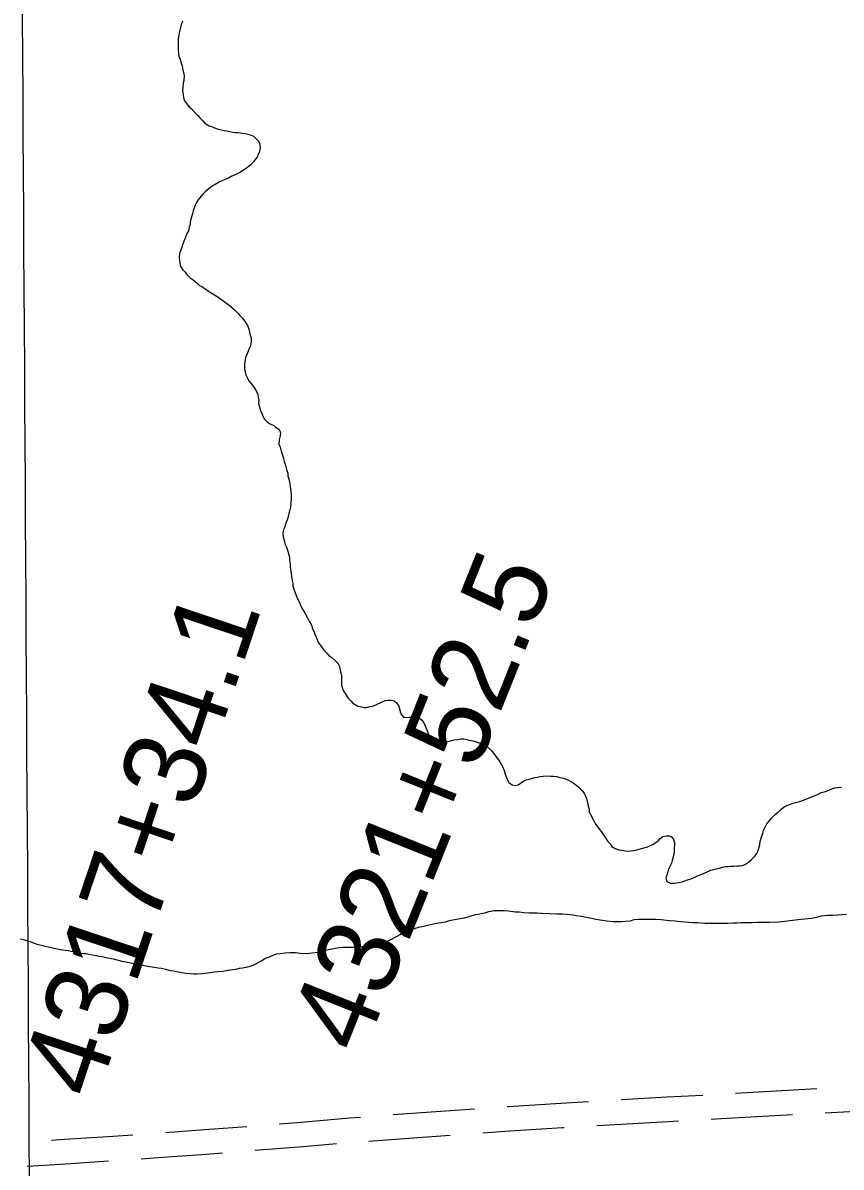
# Model space of a CAD drawing. Extents: x 3477039 to 3515015, y 546746 to 572297.
# Drawn here: x 3496996 to 3497998, y 567128 to 568529 of the extents above; entities that cross this region are included whole.
import ezdxf

# ---------------------------------------------------------------- set-up
doc = ezdxf.new("R2010")
doc.units = 0
for name, color, linetype in [('V-GRID-MAJR', 7, 'Continuous'), ('V-ROAD-CNTR', 7, 'Continuous'), ('V-SURV-IDEN', 7, 'Continuous'), ('V-TOPO-SHOR', 7, 'Continuous')]:
    doc.layers.add(name, color=color, linetype=linetype)

msp = doc.modelspace()

# ---------------------------------------------------------------- linework, layer by layer
at = {"layer": 'V-GRID-MAJR'}
msp.add_spline([(3497073.037565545, 555496.0515890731), (3497056.56, 558259.177), (3497020.416, 564320.132), (3496984.272, 570381.104), (3496984.251, 570384.554)], degree=3, dxfattribs=at)
at = {"layer": 'V-ROAD-CNTR'}
for points in [[(3497728.819332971, 567210.3264333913), (3497784.6317782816, 567213.4816942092), (3497828.669019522, 567215.8035935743)], [(3497868.6090121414, 567217.9918795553), (3497946.5964372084, 567222.4387210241), (3497968.449825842, 567223.631079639)], [(3497589.087312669, 567201.6783642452), (3497590.1777271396, 567201.75243541), (3497654.9806132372, 567205.908083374), (3497688.889896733, 567207.9527353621)], [(3497309.886308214, 567180.638803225), (3497336.5574296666, 567182.79197228), (3497395.834079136, 567187.8132462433), (3497409.547841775, 567188.8490071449)], [(3497449.433579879, 567191.8614617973), (3497460.6226544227, 567192.7065402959), (3497525.3922004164, 567197.3515955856), (3497549.179524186, 567198.9674534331)], [(3497838.787119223, 567186.2954073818), (3497851.0598551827, 567186.9424973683), (3497938.6278216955, 567191.9356211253)], [(3497978.5670941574, 567194.138473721), (3498045.442121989, 567197.7872907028), (3498078.422803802, 567199.5068862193)], [(3497170.2936279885, 567169.9792016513), (3497218.14074193, 567173.4652125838), (3497270.013828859, 567177.4487856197)], [(3497559.289997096, 567169.5851151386), (3497592.1542728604, 567171.81756459), (3497656.843386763, 567175.965916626), (3497659.076950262, 567176.1005953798)], [(3497699.0044035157, 567178.5081291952), (3497721.5487396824, 567179.867500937), (3497786.2682217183, 567183.5263057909), (3497798.8426277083, 567184.189301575)], [(3497030.608328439, 567160.6142597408), (3497040.387477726, 567161.2113250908), (3497099.653566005, 567165.0634959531), (3497130.3916593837, 567167.183185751)], [(3497419.6539224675, 567159.5268467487), (3497462.825345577, 567162.7874597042), (3497519.3843775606, 567166.8436843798)], [(3497140.5015903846, 567137.8091165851), (3497161.0269615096, 567139.224540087), (3497220.37925807, 567143.5487874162), (3497240.2367841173, 567145.0737382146)], [(3497280.119144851, 567148.1380875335), (3497339.0305703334, 567152.89402772), (3497379.78139246, 567156.3459947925)], [(3497000.796966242, 567128.7382653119), (3497042.2745222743, 567131.2706749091), (3497100.596216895, 567135.0614621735)]]:
    msp.add_lwpolyline(points, dxfattribs=at)
at = {"layer": 'V-TOPO-SHOR'}
for points in [[(3497191.329, 568530.73), (3497190.145, 568527.633), (3497189.3510000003, 568524.535), (3497188.157, 568519.884), (3497187.358, 568516.3960000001), (3497186.95, 568513.2930000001), (3497186.146, 568509.029), (3497186.109, 568503.209), (3497186.08, 568498.552), (3497186.059, 568495.447), (3497186.789, 568488.068), (3497188.316, 568484.177), (3497189.0700000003, 568480.679), (3497190.9790000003, 568475.622), (3497191.7260000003, 568471.346), (3497192.863, 568466.683), (3497193.227, 568463.189), (3497192.81, 568458.534), (3497192.009, 568454.657), (3497191.589, 568449.615), (3497191.177, 568446.123), (3497191.921, 568440.686), (3497192.6750000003, 568437.188), (3497193.813, 568433.2980000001), (3497196.1210000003, 568430.179), (3497199.589, 568425.889), (3497201.9050000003, 568423.933), (3497206.144, 568419.247), (3497210.001, 568415.344), (3497212.7, 568412.61), (3497216.167, 568408.704), (3497219.251, 568405.581), (3497223.892, 568402.834), (3497226.989, 568401.651), (3497232.4080000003, 568399.287), (3497235.508, 568398.491), (3497242.484, 568396.893), (3497245.5870000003, 568396.486), (3497252.949, 568394.886), (3497256.052, 568394.479), (3497259.157, 568394.458), (3497262.259, 568394.051), (3497268.076, 568393.238), (3497271.176, 568392.443), (3497274.275, 568391.6460000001), (3497278.148, 568390.069), (3497280.847, 568387.7220000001), (3497283.544, 568384.601), (3497285.465, 568381.482), (3497286.594, 568375.655), (3497285.791, 568371.389), (3497283.825, 568367.523), (3497282.639, 568364.424), (3497280.292, 568361.336), (3497278.3340000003, 568358.63), (3497274.816, 568354.772), (3497271.697, 568352.464), (3497269.356, 568350.537), (3497265.069, 568347.848), (3497262.339, 568345.925), (3497259.2260000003, 568344.393), (3497254.555, 568342.093), (3497251.051, 568340.563), (3497247.5470000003, 568338.644), (3497242.486, 568336.348), (3497238.595, 568334.8200000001), (3497235.48, 568333.2880000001), (3497231.1950000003, 568330.987), (3497228.078, 568329.0650000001), (3497221.449, 568324.062), (3497219.106, 568321.748), (3497216.761, 568319.436), (3497214.0270000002, 568316.3470000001), (3497210.506, 568312.102), (3497208.542, 568308.62), (3497206.972, 568305.526), (3497204.2090000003, 568298.556), (3497203.412, 568295.458), (3497202.6180000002, 568292.357), (3497201.426, 568288.095), (3497200.631, 568284.997), (3497200.611, 568281.892), (3497199.423, 568278.406), (3497198.62, 568274.142), (3497196.6580000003, 568270.661), (3497194.682, 568265.24), (3497193.105, 568261.3690000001), (3497190.737, 568255.174), (3497189.154, 568250.527)], [(3497189.154, 568250.527), (3497187.97, 568247.43), (3497187.167, 568243.166), (3497187.147, 568240.061), (3497187.895, 568235.398), (3497188.642, 568231.1240000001), (3497191.718, 568226.448), (3497194.415, 568223.3250000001), (3497196.725, 568220.593), (3497200.582, 568216.688), (3497204.446, 568213.947), (3497206.7630000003, 568211.992), (3497209.466, 568210.034), (3497212.165, 568207.3), (3497214.873, 568205.731), (3497221.058, 568201.811), (3497223.761, 568199.851), (3497226.469, 568198.282), (3497230.3310000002, 568195.54), (3497236.131, 568192.011), (3497240.77, 568188.876), (3497243.856, 568186.14), (3497248.108, 568183.395), (3497250.424, 568181.4400000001), (3497253.9, 568178.701), (3497256.2120000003, 568175.969), (3497259.296, 568172.844), (3497261.61, 568170.501), (3497264.307, 568167.38), (3497267.003, 568164.259), (3497269.311, 568160.751), (3497271.228, 568157.2440000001), (3497272.37, 568153.7440000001), (3497273.509, 568149.855), (3497274.2630000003, 568146.357), (3497275.406, 568142.857), (3497275.383, 568139.365), (3497274.969, 568135.486), (3497274.1750000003, 568132.386), (3497272.205, 568127.743), (3497270.626, 568123.483), (3497268.653, 568118.838), (3497267.846, 568113.796), (3497267.4390000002, 568110.6950000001), (3497267.404, 568105.262), (3497268.1520000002, 568100.988), (3497269.292, 568097.099), (3497270.822, 568093.5970000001), (3497272.356, 568090.871), (3497274.666, 568087.75), (3497276.9760000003, 568085.02), (3497279.6720000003, 568081.509), (3497281.973, 568077.225), (3497283.503, 568073.723), (3497283.87, 568070.227), (3497284.6240000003, 568066.729), (3497284.599, 568063.235), (3497285.736, 568058.572), (3497286.87, 568053.906), (3497288.4, 568050.404), (3497289.9280000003, 568046.513), (3497291.849, 568043.3960000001), (3497295.318, 568039.882), (3497298.8000000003, 568037.9180000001), (3497303.054, 568035.563), (3497305.37, 568033.607), (3497308.4620000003, 568031.647), (3497310.387, 568029.306), (3497311.532, 568026.193), (3497311.125, 568023.09), (3497309.929, 568018.052), (3497309.507, 568013.01), (3497311.035, 568009.1190000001), (3497312.169, 568004.455), (3497313.31, 568000.566), (3497314.451, 567997.066), (3497315.97, 567992.012), (3497317.492, 567986.955), (3497318.6240000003, 567981.903), (3497320.146, 567977.235), (3497320.515, 567974.129), (3497322.411, 567967.131), (3497322.7800000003, 567964.024), (3497323.144, 567960.528), (3497323.89, 567955.478), (3497324.629, 567950.0380000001), (3497324.607, 567946.157), (3497324.181, 567940.339), (3497323.7630000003, 567935.686), (3497322.966, 567932.585), (3497321.772, 567927.936), (3497320.5840000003, 567924.061), (3497318.9990000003, 567919.025), (3497317.816, 567915.929), (3497316.6240000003, 567911.667), (3497315.049, 567908.183), (3497314.2460000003, 567903.919), (3497314.6040000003, 567899.26), (3497315.741, 567894.984), (3497317.261, 567889.929), (3497318.794, 567886.814)], [(3497318.794, 567886.814), (3497320.3140000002, 567881.76), (3497321.451, 567877.481), (3497322.2060000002, 567874.373), (3497322.575, 567871.2660000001), (3497323.321, 567866.215), (3497323.296, 567862.7220000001), (3497323.667, 567859.615), (3497324.41, 567854.564), (3497324.773, 567850.681), (3497325.5160000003, 567845.631), (3497326.272, 567842.133), (3497326.6380000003, 567839.026), (3497327.779, 567835.137), (3497328.924, 567832.024), (3497331.977, 567824.2440000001), (3497333.5130000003, 567821.518), (3497335.424, 567816.848), (3497336.569, 567813.735), (3497338.488, 567810.618), (3497341.9450000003, 567804.773), (3497344.632, 567800.1), (3497346.549, 567796.207), (3497349.232, 567791.144), (3497350.758, 567786.866), (3497352.29, 567783.751), (3497353.432, 567780.251), (3497355.343, 567775.579), (3497357.639, 567770.5210000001), (3497360.33, 567766.234), (3497364.563, 567760.772), (3497368.0300000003, 567756.871), (3497370.345, 567754.528), (3497374.592, 567751.007), (3497378.453, 567747.878), (3497381.537, 567744.753), (3497383.071, 567741.638), (3497384.216, 567738.525), (3497384.967, 567734.64), (3497386.096, 567729.198), (3497386.073, 567725.706), (3497386.049, 567721.8250000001), (3497386.022, 567717.555), (3497388.312, 567711.331), (3497389.846, 567708.605), (3497394.4620000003, 567701.976), (3497397.929, 567698.0750000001), (3497399.8540000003, 567695.734), (3497406.041, 567692.201), (3497409.142, 567691.404), (3497413.793, 567690.21), (3497416.9, 567690.579), (3497420.787, 567691.72), (3497424.6720000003, 567692.082), (3497429.731, 567694.378), (3497434.4020000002, 567696.678), (3497439.463, 567698.974), (3497443.348, 567699.336), (3497446.84, 567699.316), (3497450.716, 567698.515), (3497453.418, 567696.1680000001), (3497456.4960000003, 567691.879), (3497457.632, 567687.601), (3497457.9990000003, 567684.4940000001), (3497459.918, 567680.99), (3497462.232, 567678.647), (3497466.111, 567678.234), (3497469.218, 567678.602), (3497472.329, 567679.358), (3497475.432, 567679.34), (3497478.532, 567678.5430000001), (3497481.631, 567677.357), (3497484.332, 567675.012), (3497486.257, 567672.671), (3497487.791, 567669.9450000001), (3497489.319, 567666.054), (3497490.464, 567662.941), (3497492.762, 567657.883), (3497493.9050000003, 567654.77), (3497496.215, 567651.651), (3497499.3030000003, 567649.302), (3497503.176, 567647.725), (3497507.438, 567646.533), (3497510.936, 567647.286), (3497515.6010000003, 567648.81), (3497519.875, 567649.558), (3497524.1520000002, 567650.694), (3497528.037, 567651.059), (3497532.313, 567652.1950000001), (3497535.805, 567652.175), (3497542.7800000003, 567650.577), (3497547.042, 567649.385), (3497551.304, 567648.194), (3497556.338, 567646.221), (3497560.983, 567644.251), (3497564.849, 567642.285), (3497569.865, 567637.208), (3497572.56, 567634.087), (3497575.255, 567630.577), (3497578.3310000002, 567626.286), (3497580.259, 567623.9450000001)], [(3497580.259, 567623.9450000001), (3497583.326, 567618.104), (3497585.233, 567613.0480000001), (3497586.759, 567608.768), (3497588.285, 567604.4890000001), (3497589.429, 567601.376), (3497590.963, 567598.65), (3497595.213, 567595.519), (3497598.701, 567594.72), (3497602.59, 567595.859), (3497606.487, 567598.55), (3497609.6040000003, 567600.471), (3497612.332, 567602.007), (3497615.828, 567602.761), (3497618.9390000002, 567603.5160000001), (3497622.826, 567604.657), (3497626.322, 567605.024), (3497629.433, 567605.779), (3497633.316, 567606.142), (3497637.975, 567606.5), (3497642.632, 567606.4720000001), (3497645.737, 567606.451), (3497649.616, 567606.0380000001), (3497653.491, 567604.85), (3497658.14, 567603.656), (3497661.236, 567602.4720000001), (3497665.107, 567600.895), (3497670.909, 567597.751), (3497673.61, 567595.406), (3497676.699, 567592.67), (3497680.94, 567588.3740000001), (3497683.252, 567585.6410000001), (3497686.3140000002, 567579.024), (3497687.447, 567573.9720000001), (3497688.196, 567569.698), (3497689.335, 567565.809), (3497689.704, 567562.702), (3497691.616, 567558.422), (3497694.301, 567553.359), (3497696.986, 567548.294), (3497698.909, 567545.566), (3497703.143, 567540.106), (3497706.221, 567535.818), (3497708.525, 567531.92), (3497712.3710000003, 567526.462), (3497715.068, 567523.341), (3497717.376, 567520.22), (3497721.2430000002, 567517.867), (3497725.89, 567516.286), (3497729.378, 567515.487), (3497734.418, 567514.678), (3497738.686, 567514.265), (3497743.3510000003, 567515.397), (3497748.012, 567516.145), (3497752.288, 567517.281), (3497756.565, 567518.42), (3497760.063, 567519.174), (3497763.9560000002, 567521.089), (3497767.458, 567522.618), (3497770.188, 567524.541), (3497774.085, 567527.235), (3497776.432, 567529.936), (3497779.941, 567532.242), (3497784.217, 567533.379), (3497787.322, 567533.358), (3497790.418, 567532.174), (3497792.724, 567528.666), (3497794.254, 567525.164), (3497794.236, 567522.059), (3497793.824, 567518.569), (3497793.791, 567513.523), (3497792.589, 567507.322), (3497791.008, 567503.062), (3497790.213, 567499.963), (3497787.4590000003, 567494.159), (3497786.275, 567491.061), (3497785.0810000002, 567486.412), (3497783.5, 567481.765), (3497784.637, 567477.4890000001), (3497788.89, 567475.131), (3497793.935, 567475.101), (3497799.376, 567476.229), (3497803.65, 567476.979), (3497808.7090000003, 567478.887), (3497816.487, 567481.554), (3497821.548, 567483.85), (3497829.719, 567487.29), (3497834.002, 567489.205), (3497838.671, 567491.1140000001), (3497845.2800000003, 567493.015), (3497849.167, 567493.764), (3497852.667, 567494.907), (3497856.552, 567495.659), (3497859.659, 567495.638), (3497862.7660000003, 567496.007), (3497866.647, 567495.982), (3497871.306, 567496.34), (3497874.411, 567496.3200000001), (3497877.909, 567497.076), (3497881.802, 567498.991), (3497884.921, 567501.299)], [(3497884.921, 567501.299), (3497888.433, 567504.383), (3497892.341, 567508.237), (3497895.079, 567511.715), (3497897.049, 567516.358), (3497898.639, 567522.17), (3497899.056, 567526.8250000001), (3497900.242, 567530.311), (3497902.223, 567536.508), (3497903.019, 567539.607), (3497905.381, 567544.638), (3497907.343, 567548.118), (3497910.079, 567551.206), (3497912.819, 567554.682), (3497917.505, 567559.308), (3497920.628, 567562.006), (3497923.751, 567565.09), (3497928.431, 567568.555), (3497931.548, 567570.474), (3497935.048, 567571.617), (3497939.326, 567573.143), (3497942.437, 567573.898), (3497947.492, 567575.4180000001), (3497954.105, 567577.705), (3497959.161, 567579.612), (3497966.556, 567582.672), (3497970.058, 567584.202), (3497973.565, 567586.1190000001), (3497979.006, 567587.636), (3497982.119, 567588.781), (3497985.6210000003, 567590.311), (3497990.289, 567591.835), (3497993.4, 567592.59), (3497998.448, 567592.947)], [(3498004.825, 567436.885), (3497993.955, 567436.176), (3497987.7430000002, 567435.828), (3497981.531, 567435.867), (3497973.7630000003, 567434.753), (3497967.933, 567433.238), (3497961.715, 567432.113), (3497953.56, 567431.388), (3497948.896, 567430.643), (3497942.296, 567429.91), (3497932.5840000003, 567428.806), (3497922.488, 567427.706), (3497910.451, 567427.007), (3497904.242, 567427.046), (3497895.704, 567427.102), (3497889.103, 567426.756), (3497883.67, 567426.79), (3497875.521, 567426.8420000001), (3497870.86, 567426.483), (3497865.811, 567426.127), (3497859.213, 567425.781), (3497854.555, 567425.811), (3497849.898, 567425.84), (3497839.808, 567425.906), (3497836.703, 567425.924), (3497831.657, 567425.957), (3497822.349, 567426.792), (3497816.526, 567426.829), (3497811.484, 567427.2490000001), (3497801.787, 567428.089), (3497794.805, 567428.908), (3497787.821, 567429.34), (3497777.739, 567430.571), (3497771.14, 567430.612), (3497764.933, 567430.653), (3497756.006, 567430.708), (3497750.183, 567430.745), (3497744.361, 567430.395), (3497739.693, 567428.871), (3497734.256, 567428.132), (3497729.208, 567427.775), (3497723.3850000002, 567427.812), (3497718.728, 567427.841), (3497710.97, 567428.666), (3497705.932, 567429.475), (3497697.787, 567430.692), (3497692.7490000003, 567431.888), (3497687.711, 567432.697), (3497679.5700000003, 567434.3), (3497673.754, 567435.113), (3497669.877, 567435.914), (3497662.508, 567436.74), (3497656.69, 567437.164), (3497650.091, 567437.207), (3497640.779, 567437.653), (3497631.08, 567438.104), (3497625.648, 567438.525), (3497620.991, 567438.556), (3497615.947, 567438.589), (3497609.35, 567439.019), (3497604.31, 567439.828), (3497599.2660000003, 567439.859), (3497590.734, 567441.077), (3497585.305, 567441.4990000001), (3497579.482, 567441.536), (3497572.884, 567441.192), (3497569.386, 567440.438), (3497566.2770000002, 567440.0700000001), (3497561.222, 567438.5480000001), (3497555.394, 567437.422), (3497550.343, 567436.678), (3497545.676, 567435.154), (3497542.176, 567434.014), (3497536.343, 567432.498), (3497528.96, 567430.993), (3497522.355, 567429.871), (3497518.0810000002, 567429.121), (3497513.0270000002, 567427.601), (3497505.257, 567426.485), (3497500.591, 567425.353), (3497495.1520000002, 567424.2220000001), (3497486.6010000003, 567422.336), (3497480.382, 567420.823), (3497474.938, 567419.307), (3497466.773, 567417.03), (3497462.488, 567414.728), (3497458.2060000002, 567412.426), (3497452.363, 567408.971), (3497447.6890000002, 567406.6730000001)], [(3497447.6890000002, 567406.6730000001), (3497443.018, 567404.373), (3497436.403, 567401.698), (3497432.512, 567400.171), (3497428.623, 567399.032), (3497422.796, 567398.292), (3497417.361, 567397.938), (3497411.147, 567397.203), (3497402.605, 567396.48), (3497397.169, 567396.515), (3497387.855, 567396.574), (3497383.585, 567396.214), (3497378.9220000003, 567395.466), (3497374.258, 567394.332), (3497370.3710000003, 567393.58), (3497364.543, 567392.454), (3497360.654, 567391.3150000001), (3497356.7660000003, 567390.174), (3497350.551, 567389.439), (3497346.668, 567389.074), (3497342.785, 567388.712), (3497335.414, 567389.1460000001), (3497329.598, 567389.959), (3497322.9990000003, 567390.002), (3497317.1750000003, 567389.652), (3497310.961, 567388.915), (3497306.298, 567388.167), (3497300.074, 567385.88), (3497296.572, 567384.35), (3497292.68, 567382.822), (3497288.003, 567379.746), (3497284.501, 567378.216), (3497281.386, 567376.682), (3497277.49, 567374.378), (3497273.99, 567373.237), (3497270.879, 567372.482), (3497264.664, 567371.355), (3497260.7770000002, 567370.606), (3497256.111, 567369.471), (3497249.511, 567368.736), (3497244.847, 567367.99), (3497240.9620000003, 567367.2390000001), (3497234.36, 567366.503), (3497230.0870000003, 567366.143), (3497225.424, 567365.398), (3497218.823, 567364.662), (3497214.551, 567364.302), (3497208.727, 567363.952), (3497205.235, 567363.9720000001), (3497200.969, 567364.388), (3497194.761, 567364.816), (3497190.498, 567365.6190000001), (3497186.234, 567366.424), (3497180.419, 567367.6240000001), (3497176.54, 567368.037), (3497172.279, 567369.229), (3497165.69, 567370.823), (3497161.424, 567371.238), (3497156.771, 567372.0430000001), (3497149.017, 567373.258), (3497144.364, 567374.0650000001), (3497140.102, 567375.257), (3497132.734, 567376.08), (3497128.085, 567377.274), (3497123.821, 567378.077), (3497117.23, 567379.283), (3497112.968, 567380.475), (3497108.319, 567381.669), (3497102.116, 567382.871), (3497097.852, 567383.676), (3497094.364, 567384.475), (3497088.9390000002, 567385.6730000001), (3497085.839, 567386.469), (3497080.798, 567387.276), (3497076.924, 567388.077), (3497073.0470000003, 567388.88), (3497069.555, 567388.9), (3497064.126, 567389.711), (3497060.64, 567390.899), (3497054.824, 567391.712), (3497051.336, 567392.511), (3497047.457, 567392.925), (3497041.6410000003, 567393.738), (3497038.153, 567394.534), (3497034.276, 567395.335), (3497028.4620000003, 567396.537), (3497024.974, 567397.336), (3497021.486, 567398.135), (3497016.448, 567399.331), (3497013.35, 567400.127), (3497010.251, 567401.311), (3497004.83, 567403.286), (3497001.731, 567404.082), (3496998.248, 567405.657), (3496992.823, 567406.855)]]:
    msp.add_lwpolyline(points, dxfattribs=at)

# ---------------------------------------------------------------- texts
at = {"layer": 'V-SURV-IDEN'}
for s, height, rotation, p in [('4321+52.5', 99.99999999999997, 68.17517582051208, (3497412.020518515, 567262.9337717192)), ('4317+34.1', 99.99999999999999, 71.44784005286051, (3497085.883184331, 567207.9051976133))]:
    msp.add_text(s, height=height, rotation=rotation, dxfattribs=at).set_placement(p)

doc.saveas('drawing.dxf')
